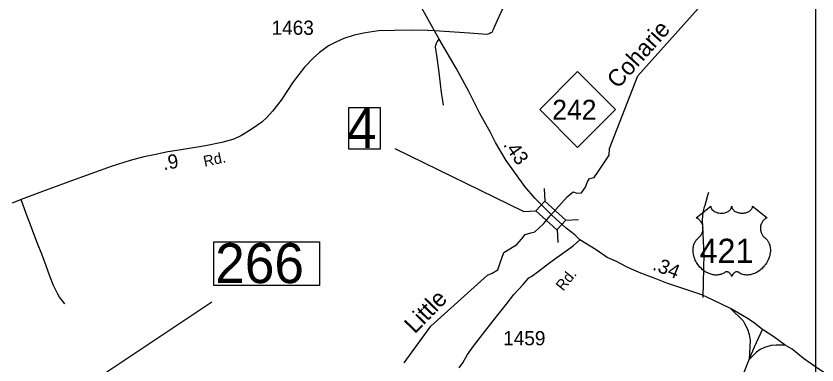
# Model space of a CAD drawing. Extents: x 2093524 to 2270757, y 289120 to 570408.
# Drawn here: x 2155917 to 2162964, y 508058 to 511127 of the extents above; entities that cross this region are included whole.
import ezdxf

# ---------------------------------------------------------------- set-up
doc = ezdxf.new("R2010")
doc.units = 0
for name, color, linetype in [('Exist Hydrographic Creek Single Shore', 7, 'Continuous'), ('Exist Hydrographic Creek Single Shore Label', 7, 'Continuous'), ('Exist Road Non-System Type 51', 7, 'Continuous'), ('Exist Road Primary NC Attributed', 7, 'Continuous'), ('Exist Road Primary NC Shield CELL', 7, 'Continuous'), ('Exist Road Primary NC Shield Number Label', 7, 'Continuous'), ('Exist Road Primary US Attributed', 7, 'Continuous'), ('Exist Road Primary US Mileage Hundredths English Label', 7, 'Continuous'), ('Exist Road Primary US Ramp 1 Lane  Attributed', 7, 'Continuous'), ('Exist Road Primary US Shield CELL', 7, 'Continuous'), ('Exist Road Primary US Shield Number Label', 7, 'Continuous'), ('Exist Road Primary US Structure Standard Bridge CELL', 7, 'Continuous'), ('Exist Road Primary US Structure Standard Bridge Number Label', 7, 'Continuous'), ('Exist Road Secondary Mileage Hundredths English Label', 7, 'Continuous'), ('Exist Road Secondary Structure Standard Bridge Number Label', 7, 'Continuous'), ('Exist Road Secondary Type 51 Attributed', 7, 'Continuous'), ('Exist Road Secondary Type 51 Label', 7, 'Continuous'), ('Exist Road Secondary Type 51 Number Label', 7, 'Continuous'), ('Map Preparation Inset Cut Line', 7, 'Continuous')]:
    doc.layers.add(name, color=color, linetype=linetype)

msp = doc.modelspace()

# ---------------------------------------------------------------- linework, layer by layer
at = {"layer": 'Exist Hydrographic Creek Single Shore'}
for points in [[(2160616.7, 509369.2), (2160766.9, 509537.9), (2160819.9, 509581.3), (2160850.4, 509570.1), (2160890.6, 509573.3), (2160925.9, 509621.5), (2160940.4, 509661.6), (2160961.2, 509696.9), (2161004.6, 509706.6), (2161041.5, 509762.8), (2161072, 509807.7), (2161092.9, 509841.5), (2161134.7, 509904.1), (2161137.9, 509961.9), (2161386.1, 510600.5), (2162197.1, 511506), (2162313.2, 511697.2), (2162378.2, 511991.1), (2162322.5, 512537.4)], [(2159332.3, 508077.4), (2159566.1, 508400), (2160065.2, 508849), (2160105.3, 508866.7), (2160156.7, 508894), (2160176, 508955), (2160209.7, 509048.2), (2160262.7, 509078.7), (2160322.1, 509118.8), (2160365.5, 509163.8), (2160397.6, 509205.5), (2160445.7, 509220), (2160481.1, 509229.6), (2160556.6, 509300.3), (2160616.7, 509369.2)]]:
    msp.add_lwpolyline(points, dxfattribs=at)
at = {"layer": 'Exist Road Non-System Type 51'}
for points in [[(2160342.3, 511478), (2160308.7, 511421.9), (2160214.6, 511228.9), (2160149.7, 511086.2), (2160126.1, 511036.2), (2160116.4, 511014.1), (2160108.5, 510995.9), (2160104.7, 510986.1), (2160094.7, 510977.8), (2160080.8, 510969.5), (2160060.6, 510963.4), (2159906.7, 510976.3), (2159598.5, 510997.6)], [(2159678.2, 510344.2), (2159668.8, 510401.1), (2159661.7, 510455.4), (2159650.4, 510530.1), (2159639.7, 510631.7), (2159620.4, 510783.6), (2159611.3, 510836.3), (2159608.8, 510856.7), (2159609.7, 510869.8), (2159612.2, 510878.2), (2159615.6, 510887.7), (2159623.4, 510900), (2159641, 510923.9)], [(2156345.7, 508594.9), (2156325.5, 508620.9), (2156301.3, 508654.5), (2156280.9, 508686.4), (2156268.7, 508716.2), (2156248.3, 508758.2), (2156215.5, 508839.9), (2156182.8, 508929.8), (2156143.9, 509031.3), (2156107, 509125.2), (2156074.3, 509212.8), (2156037.4, 509314.6), (2156008.9, 509382.4), (2155961.6, 509513.9)], [(2162008.8, 509573.7), (2161999.1, 509547.7), (2161985.2, 509493.5), (2161975.7, 509461.6), (2161969.6, 509437.4), (2161960.4, 509401.5), (2161956.4, 509365.2), (2161954.8, 509335.4), (2161957.2, 509275.3), (2161962.5, 509149.2), (2161969.3, 509029.3), (2161966.3, 508913.3), (2161958.8, 508651)]]:
    msp.add_lwpolyline(points, dxfattribs=at)
at = {"layer": 'Exist Road Primary NC Attributed'}
msp.add_lwpolyline([(2160279, 503232.7), (2160439, 503605.1), (2160547.3, 503867.3), (2160684.8, 504183.7), (2160808.3, 504476.3), (2160896.5, 504672.2), (2161212.2, 505412.6), (2161352.2, 505739.3), (2161452, 505972.4), (2161634.5, 506398.2), (2161739.3, 506634.5), (2161793.1, 506760.6), (2161998.6, 507247.2), (2162185.7, 507669.5), (2162318.2, 507979.4), (2162368, 508106.3), (2162413.8, 508217.9), (2162483.4, 508370.6)], dxfattribs=at)
at = {"layer": 'Exist Road Primary NC Shield CELL'}
msp.add_lwpolyline([(2160524.8, 510305.1), (2160857.8, 510638.1), (2161190.8, 510305.1), (2160857.8, 509972.1)], close=True, dxfattribs=at)
at = {"layer": 'Exist Road Primary US Attributed'}
for points in [[(2159598.5, 510997.6), (2159346.5, 511451.4), (2159155.4, 511818), (2159053.5, 512021.5), (2158978.4, 512168.7), (2158917.3, 512292.2), (2158868, 512421.8), (2158777.7, 512677.2), (2158732.9, 512812.9), (2158671.3, 512966.4), (2158649, 513028.2)], [(2160635.2, 509372.5), (2160485.1, 509522.7), (2160393.6, 509628.7), (2160230.6, 509856.7), (2160136.6, 510015.7), (2160092.5, 510101.6), (2159998.5, 510271.1), (2159901, 510464), (2159789.3, 510667), (2159641, 510923.9), (2159598.5, 510997.6)], [(2160878.5, 509159.8), (2160832, 509201.5), (2160756.5, 509260.9), (2160635.2, 509372.5)], [(2162483.4, 508370.6), (2162401.3, 508434.6), (2162344.9, 508471.5), (2162204.2, 508555.2), (2162050, 508629), (2161949.7, 508675.6), (2161641.5, 508778.4), (2161553.3, 508813.7), (2161483.1, 508838.6), (2161414.9, 508866.7), (2161332.2, 508901.2), (2161283.2, 508925.3), (2161199.9, 508967), (2161118.1, 509004.1), (2161019.8, 509069.8), (2160878.5, 509159.8)], [(2163923.4, 507429.3), (2163845, 507476.8), (2163557.5, 507636.5), (2163469, 507687.4), (2163376.7, 507744.7), (2163251.8, 507833.8), (2163119, 507932.6), (2162980.4, 508021.2), (2162845.9, 508114.1), (2162744.3, 508196), (2162683.5, 508233.2), (2162584.1, 508306), (2162483.4, 508370.6)]]:
    msp.add_lwpolyline(points, dxfattribs=at)
at = {"layer": 'Exist Road Primary US Ramp 1 Lane  Attributed'}
for points in [[(2162204.2, 508555.2), (2162313, 508447.4), (2162327.2, 508421.9), (2162352.7, 508372.9), (2162365.6, 508324.7), (2162374.4, 508274.1), (2162368, 508106.3)], [(2162683.5, 508233.2), (2162633, 508232.4), (2162604, 508231.6), (2162560.6, 508229.2), (2162529.9, 508219.3), (2162501.3, 508213.1), (2162463.5, 508193), (2162430.6, 508170.5), (2162368, 508106.3)]]:
    msp.add_lwpolyline(points, dxfattribs=at)
at = {"layer": 'Exist Road Primary US Shield CELL'}
msp.add_lwpolyline([(2162029.4, 509454.8), (2162029.7, 509449.5), (2162031, 509443.2), (2162032, 509439.9), (2162034.9, 509433.7), (2162039.8, 509426.3), (2162046.6, 509419.1), (2162054.3, 509412.8), (2162059.4, 509409.4), (2162068.2, 509404.7), (2162078.1, 509400.5), (2162089.2, 509397.3), (2162100.5, 509395.1), (2162112.9, 509393.7), (2162125.2, 509393.5), (2162138.4, 509394.4), (2162152.9, 509397.3), (2162159.7, 509399), (2162167.2, 509401.6), (2162174.2, 509404.5), (2162181.9, 509408.6), (2162188, 509412.5), (2162192.9, 509416), (2162199.7, 509422.6), (2162205.1, 509429.3), (2162207.4, 509433.1), (2162209.4, 509436.8), (2162212.1, 509444.5), (2162212.8, 509447.9), (2162213.4, 509455.1), (2162213.8, 509449.1), (2162214.4, 509445.4), (2162215.4, 509441.7), (2162216.9, 509437.8), (2162219.7, 509432.4), (2162222.7, 509427.8), (2162228.4, 509421), (2162232, 509417.7), (2162235.3, 509415), (2162244, 509409), (2162254.2, 509403.9), (2162259.2, 509401.7), (2162264.4, 509399.8), (2162270.9, 509397.9), (2162277.7, 509396.3), (2162284.4, 509395.1), (2162291.2, 509394.1), (2162298.2, 509393.6), (2162303.9, 509393.5), (2162310.9, 509393.5), (2162317.3, 509393.9), (2162323.9, 509394.7), (2162331.2, 509395.9), (2162337.1, 509397.2), (2162344.8, 509399.2), (2162351.8, 509401.7), (2162358, 509404.4), (2162365.9, 509408.6), (2162372.4, 509412.6), (2162377.1, 509416.4), (2162382.7, 509421.6), (2162388, 509427.7), (2162391.2, 509432.2), (2162393.4, 509436.8), (2162395.4, 509441.7), (2162396.7, 509446.9), (2162397.3, 509451.4), (2162397.4, 509455.2), (2162526, 509352.7), (2162523, 509351.6), (2162516, 509348.2), (2162510.4, 509344.9), (2162501.6, 509338.7), (2162497.8, 509335.3), (2162494, 509331.7), (2162490.5, 509327.9), (2162487.4, 509324.3), (2162483.7, 509319.1), (2162480.4, 509314), (2162477.1, 509308.3), (2162474.7, 509303.3), (2162470.8, 509293), (2162468.9, 509286.5), (2162467.6, 509280.9), (2162466.1, 509269.4), (2162465.7, 509264), (2162465.7, 509258.6), (2162466, 509252.9), (2162466.6, 509247.4), (2162467.6, 509241.7), (2162468.5, 509236.7), (2162470.1, 509230.5), (2162472.3, 509223.4), (2162475.2, 509216.5), (2162481, 509205.3), (2162488.6, 509193.9), (2162494, 509187.5), (2162499.3, 509182.1), (2162507.2, 509175.4), (2162511.5, 509171.6), (2162516.5, 509166.6), (2162524.5, 509157.3), (2162527.8, 509152.9), (2162531.1, 509147.9), (2162534.1, 509142.9), (2162537.2, 509137.4), (2162539.6, 509132.6), (2162544.1, 509121.6), (2162547.4, 509110.9), (2162548.9, 509105.2), (2162551.3, 509092.6), (2162552.2, 509086.4), (2162553.2, 509074.1), (2162553.3, 509059.2), (2162552.1, 509045.1), (2162549.5, 509028.6), (2162547.3, 509018.7), (2162543.9, 509007.2), (2162540.6, 508997.3), (2162534.7, 508982.6), (2162529.5, 508972), (2162522.8, 508959.5), (2162518.1, 508952), (2162512.7, 508943.9), (2162506, 508934.6), (2162498.1, 508924.8), (2162488.6, 508914.4), (2162480.9, 508906.7), (2162470.9, 508897.7), (2162464.8, 508892.7), (2162456.2, 508886.2), (2162444.3, 508878.3), (2162432.6, 508871.5), (2162422.7, 508866.4), (2162413.9, 508862.6), (2162402.5, 508858.3), (2162383.5, 508853), (2162376.6, 508851.6), (2162368.4, 508850.4), (2162360.7, 508849.6), (2162353.3, 508849.2), (2162343.2, 508849.2), (2162333.3, 508849.9), (2162323.9, 508851.3), (2162314.1, 508853.3), (2162303.8, 508856.4), (2162294.5, 508860), (2162285.1, 508864.7), (2162269.2, 508874.7), (2162264.6, 508877.1), (2162262, 508877.8), (2162255.9, 508878.1), (2162250.1, 508876.9), (2162244.2, 508874.5), (2162240.6, 508872.6), (2162235.8, 508869.5), (2162232.2, 508866.6), (2162227.8, 508862.5), (2162224.8, 508859), (2162222.4, 508856.2), (2162218, 508849.2), (2162216.4, 508845.8), (2162214.7, 508841.5), (2162213.2, 508835.1), (2162211.2, 508843.2), (2162208.8, 508848.5), (2162206.1, 508853), (2162203.3, 508857.1), (2162198.8, 508862.2), (2162194.8, 508866.1), (2162189.9, 508870.1), (2162184.7, 508873.2), (2162180.6, 508875.3), (2162176.8, 508876.7), (2162172.2, 508877.9), (2162168.4, 508878.2), (2162165.3, 508878.1), (2162161, 508877.1), (2162155.2, 508872.9), (2162149.6, 508869.1), (2162143.6, 508865.4), (2162136.5, 508861.6), (2162131.3, 508859.2), (2162125, 508856.8), (2162117.7, 508854.3), (2162109.9, 508852.3), (2162101.7, 508850.7), (2162094.6, 508849.5), (2162086.9, 508848.9), (2162080, 508848.6), (2162072.8, 508848.7), (2162066, 508849.2), (2162058.2, 508849.9), (2162048.5, 508851.4), (2162040.4, 508853.2), (2162031.9, 508855.5), (2162023.2, 508858.2), (2162013.9, 508861.8), (2162002.2, 508866.9), (2161994, 508871), (2161981.2, 508878.4), (2161966.2, 508888.8), (2161954.8, 508898), (2161946.5, 508905.5), (2161934.3, 508918), (2161927.1, 508926.1), (2161915.8, 508940.7), (2161908.6, 508951.3), (2161903.9, 508959), (2161897.1, 508971.5), (2161893.3, 508979.3), (2161888.5, 508990.7), (2161884.6, 509001.1), (2161881.4, 509011), (2161879.7, 509017.3), (2161877.3, 509028.3), (2161875.8, 509036.2), (2161874.4, 509046.9), (2161873.6, 509058.2), (2161873.4, 509068.6), (2161873.7, 509077.3), (2161874.7, 509087.4), (2161876.4, 509098.1), (2161878.4, 509107.3), (2161880.3, 509113.9), (2161883, 509122), (2161886.6, 509130.8), (2161890.9, 509139.4), (2161895, 509146.4), (2161900.1, 509154), (2161905.1, 509160.5), (2161911.6, 509167.6), (2161918.5, 509174.2), (2161924.7, 509179.2), (2161932.2, 509186.5), (2161936.1, 509190.9), (2161940.7, 509197.1), (2161944.4, 509202.8), (2161947.4, 509207.9), (2161951.3, 509215.4), (2161953.7, 509221), (2161956.6, 509229.7), (2161958.1, 509235.8), (2161959.6, 509243.6), (2161960.6, 509251), (2161961, 509260.2), (2161960.8, 509267.8), (2161959.8, 509276.7), (2161958.1, 509285.2), (2161956.1, 509292.6), (2161952.9, 509301.1), (2161950, 509307.4), (2161945.1, 509315.8), (2161939.6, 509323.6), (2161933.9, 509330), (2161928.2, 509335.7), (2161922.8, 509340), (2161917.6, 509343.7), (2161911, 509347.6), (2161904.7, 509350.8), (2161900.8, 509352.3)], close=True, dxfattribs=at)
at = {"layer": 'Exist Road Primary US Structure Standard Bridge CELL'}
for p, q in [((2160562.8, 509611.5), (2160568.6, 509498.5)), ((2160378.1, 509406.6), (2160491.1, 509412.5)), ((2160752.4, 509332.2), (2160865.5, 509338)), ((2160676.7, 509248.1), (2160682.5, 509135.1))]:
    msp.add_line(p, q, dxfattribs=at)
msp.add_lwpolyline([(2160568.6, 509498.5), (2160752.8, 509332.6), (2160675.3, 509246.6), (2160491.1, 509412.5)], close=True, dxfattribs=at)
at = {"layer": 'Exist Road Primary US Structure Standard Bridge Number Label'}
msp.add_line((2160383.1, 509407.1), (2159252.6, 509959.5), dxfattribs=at)
msp.add_lwpolyline([(2158844.9, 510323.4), (2159120.6, 510323.4), (2159120.6, 509955.3), (2158844.9, 509955.3)], close=True, dxfattribs=at)
at = {"layer": 'Exist Road Secondary Structure Standard Bridge Number Label'}
msp.add_line((2156171, 507634.8), (2157640.5, 508614.5), dxfattribs=at)
msp.add_lwpolyline([(2157657, 509142.1), (2158586, 509142.1), (2158586, 508758), (2157657, 508758)], close=True, dxfattribs=at)
at = {"layer": 'Exist Road Secondary Type 51 Attributed'}
for points in [[(2159598.5, 510997.6), (2159536.5, 510999.5), (2159400.4, 511001.9), (2159246.5, 510998.8), (2159106.7, 510995.3), (2158990.6, 510980.3), (2158890.8, 510959.7), (2158801, 510928.7), (2158729.5, 510898.3), (2158665.8, 510863.5), (2158631.8, 510837.3), (2158586.3, 510807), (2158532.8, 510756.3), (2158455.4, 510675.8), (2158356.4, 510546.9), (2158249.8, 510388), (2158174.7, 510289.5), (2158123.1, 510234.7), (2158079.6, 510192.3), (2157994.1, 510133.7), (2157900.8, 510076.8), (2157832.9, 510044.1), (2157729.3, 510013.4), (2157583.4, 509986.1), (2157353.7, 509948.1), (2157252, 509931.1), (2157134, 509906.3), (2157040.5, 509887.5), (2156922.8, 509856.4), (2156755.1, 509803), (2156470.2, 509700.5), (2156149, 509583.6), (2155961.6, 509513.9), (2155883.9, 509481.3)], [(2159816.6, 508033.6), (2159848.2, 508076.7), (2159889.3, 508149.1), (2159940.7, 508223.5), (2159999.9, 508300), (2160134.6, 508471.5), (2160229.5, 508590.3), (2160296.5, 508676.9), (2160380, 508765.7), (2160429.4, 508824.1), (2160455.3, 508840.3), (2160510.9, 508880.9), (2160614.4, 508960.6), (2160819.9, 509106.8), (2160878.5, 509159.8)]]:
    msp.add_lwpolyline(points, dxfattribs=at)
at = {"layer": 'Map Preparation Inset Cut Line'}
msp.add_lwpolyline([(2134775.8, 516144.3), (2162949.3, 516144.3), (2162949.3, 501960.7), (2134775.8, 501960.7)], close=True, dxfattribs=at)

# ---------------------------------------------------------------- texts
at = {"layer": 'Exist Hydrographic Creek Single Shore Label'}
for s, rotation, p in [('Coharie', 48.15056, (2161212.6, 510480.5)), ('Little', 45.72928, (2159425.1, 508325.8))]:
    msp.add_text(s, height=150, rotation=rotation, dxfattribs=at).set_placement(p)
at = {"layer": 'Exist Road Primary NC Shield Number Label'}
msp.add_text('242', height=175, dxfattribs=at).set_placement((2160633.9, 510215.4))
at = {"layer": 'Exist Road Primary US Mileage Hundredths English Label'}
for s, rotation, p in [('.43', 305.30583, (2160199.5, 509994.2)), ('.34', 338.22432, (2161509.6, 508898.4))]:
    msp.add_text(s, height=125, rotation=rotation, dxfattribs=at).set_placement(p)
at = {"layer": 'Exist Road Primary US Shield Number Label'}
msp.add_text('421', height=212.5, dxfattribs=at).set_placement((2161930.5, 508955.5))
at = {"layer": 'Exist Road Primary US Structure Standard Bridge Number Label'}
msp.add_text('4', height=350, dxfattribs=at).set_placement((2158827.4, 509967.1))
at = {"layer": 'Exist Road Secondary Mileage Hundredths English Label'}
msp.add_text('.9', height=125, rotation=9.47943, dxfattribs=at).set_placement((2157217, 509770.7))
at = {"layer": 'Exist Road Secondary Structure Standard Bridge Number Label'}
msp.add_text('266', height=350, dxfattribs=at).set_placement((2157669.6, 508777.8))
at = {"layer": 'Exist Road Secondary Type 51 Label'}
for rotation, p in [(11.90151, (2157576.6, 509801.2)), (51.38595, (2160731.5, 508702.1))]:
    msp.add_text('Rd.', height=95, rotation=rotation, dxfattribs=at).set_placement(p)
at = {"layer": 'Exist Road Secondary Type 51 Number Label'}
for s, p in [('1463', (2158165.4, 510961.7)), ('1459', (2160202.9, 508231.1))]:
    msp.add_text(s, height=125, dxfattribs=at).set_placement(p)

doc.saveas('drawing.dxf')
